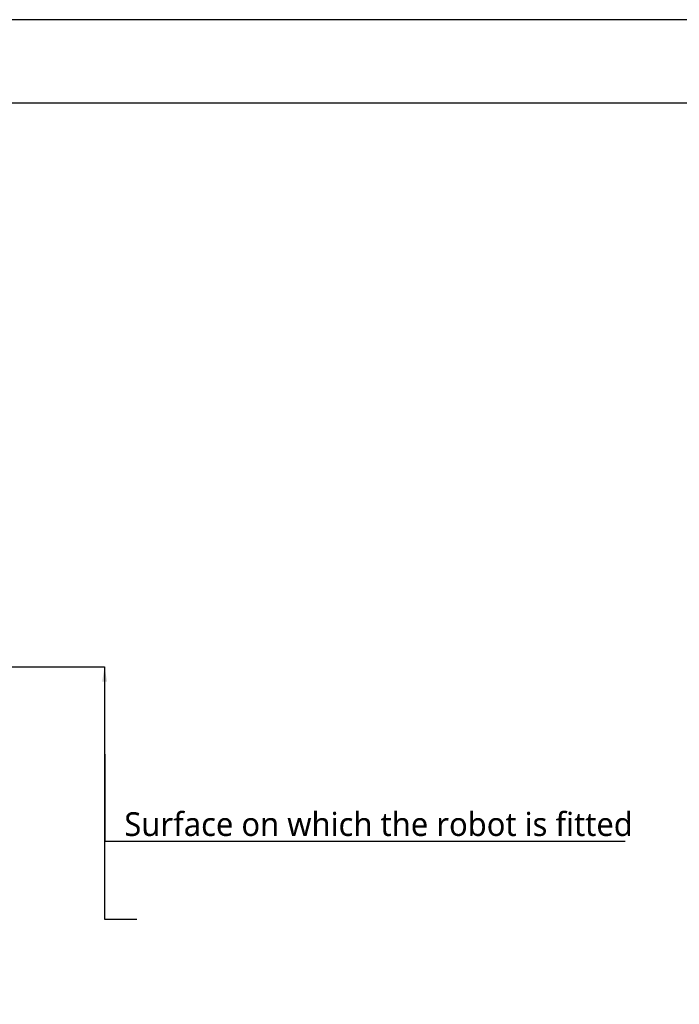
# Model space of a CAD drawing. Header units: millimetres. Extents: x 0 to 4378, y 0 to 2397.
# Tile 551 of 656: x 4088 to 4199, y 254 to 420. Entities that reach past the tile are written whole.
import ezdxf
from ezdxf.enums import TextEntityAlignment as Align

# ---------------------------------------------------------------- set-up
doc = ezdxf.new("R2010")
doc.units = ezdxf.units.MM
doc.header["$LTSCALE"] = 0.2
doc.layers.add('05_Section Line', color=3, linetype='Continuous')
doc.layers.add('12_Before Rev.Num.', color=5, linetype='Continuous')
doc.styles.add('Rainbow-4.0 Style', font='malgunsl.ttf')
doc.dimstyles.new('Rainbow-4.0 Style', dxfattribs={"dimtxt": 3.5, "dimasz": 2.5, "dimexe": 1, "dimexo": 1, "dimgap": 1, "dimtad": 1, "dimdsep": 46, "dimtxsty": 'Rainbow-4.0 Style', "dimcen": 0, "dimclrd": 251, "dimclre": 251, "dimclrt": 7, "dimazin": 3, "dimtp": 0.1, "dimtm": 0.1, "dimtfac": 0.61, "dimtmove": 0, "dimatfit": 3, "dimfxl": 1, "dimlwd": -1, "dimlwe": -1, "dimarcsym": 1})

# ---------------------------------------------------------------- blocks, each defined once
blk = doc.blocks.new('A$C5c51ae111123')
blk.add_lwpolyline([(0, 0), (594, 0), (594, 420), (0, 420)], close=True)
at = {"layer": '05_Section Line', "linetype": 'Continuous'}
blk.add_lwpolyline([(579.86, 14.14), (579.86, 405.9), (14.14, 405.9), (14.14, 14.14)], close=True, dxfattribs=at)
at = {"linetype": 'Continuous', "style": 'Rainbow-4.0 Style'}
for tag, p in [('PART_NAME', (525.41, 77.26)), ('DRAWING_NO', (515.51, 64.88)), ('REV', (567.48, 64.88)), ('제도', (542.73, 52.41)), ('DATE_1', (567.48, 52.41)), ('SCALE', (480.86, 48.79)), ('MATERIAL', (510.56, 48.79)), ('검도', (542.73, 42.51)), ('DATE_2', (567.48, 42.51)), ('승인', (542.73, 32.61)), ('DATE_3', (567.48, 32.61)), ('REFERENCE', (510.56, 28.99)), ('PAGE', (542.73, 22.81))]:
    blk.add_attdef(tag, text='', height=3.54, dxfattribs=at).set_placement(p, align=Align.MIDDLE_CENTER)

msp = doc.modelspace()

# ---------------------------------------------------------------- linework, layer by layer
at = {"layer": '12_Before Rev.Num.'}
msp.add_line((3893.723, 310.928), (4101.955, 310.928), dxfattribs=at)

# ---------------------------------------------------------------- block references
msp.add_blockref('A$C5c51ae111123', (3784, 0))

# ---------------------------------------------------------------- texts
at = {"insert": (4105.284, 282.33), "char_height": 4, "attachment_point": 7, "style": 'Rainbow-4.0 Style'}
msp.add_mtext('Surface on which the robot is fitted', dxfattribs=at)

# ---------------------------------------------------------------- leaders
msp.add_leader([(4101.955, 310.928), (4101.955, 268.346), (4107.417, 268.346)], dimstyle='Rainbow-4.0 Style', override={"dimgap": 0.8, "dimtad": 1})
at = {"annotation_type": 0, "has_hookline": 1, "hookline_direction": 0, "text_width": 84.454}
msp.add_leader([(4101.955, 310.928), (4101.984, 281.53), (4104.484, 281.53)], dimstyle='Rainbow-4.0 Style', override={"dimgap": 0.8, "dimtad": 1}, dxfattribs=at)

doc.saveas('drawing.dxf')
